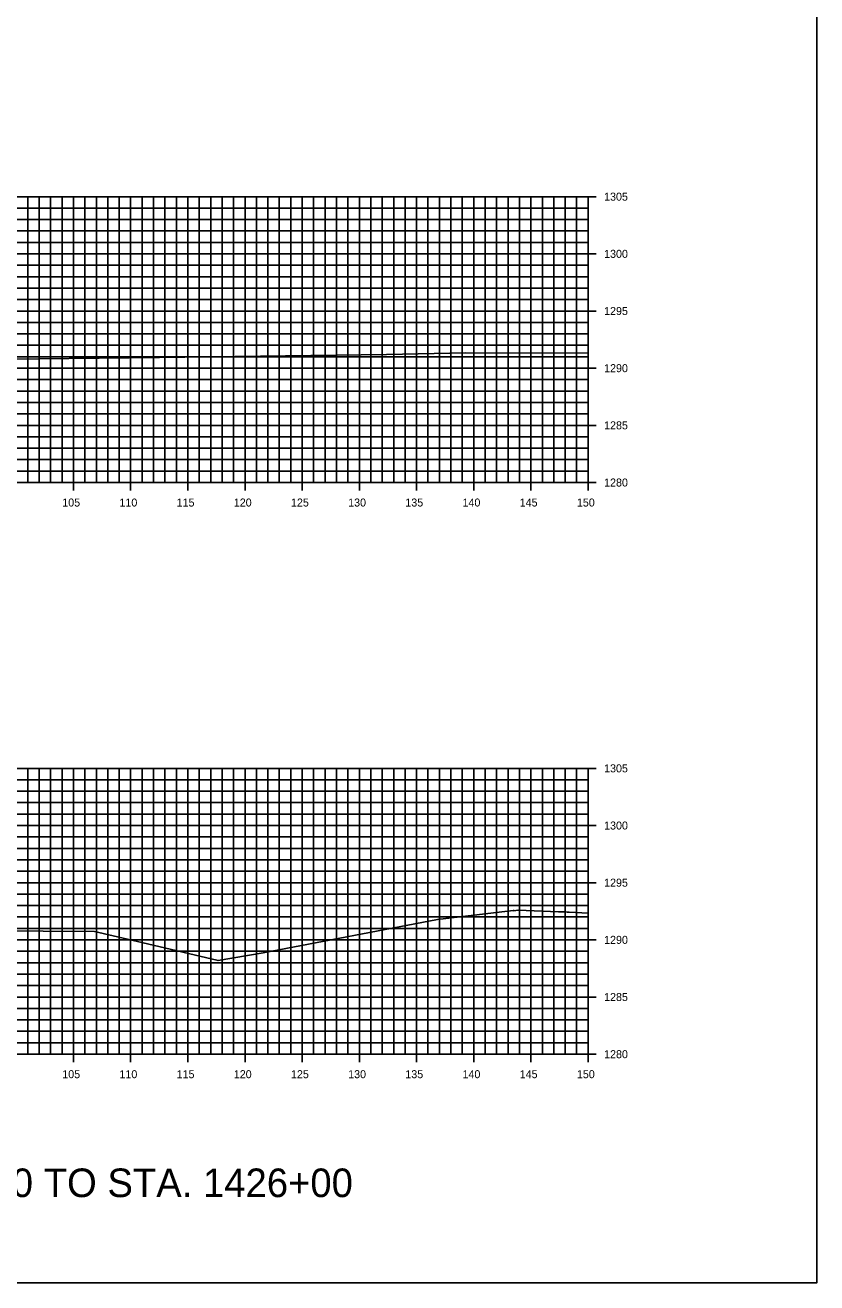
# Model space of a CAD drawing. Extents: x 674939 to 678919, y 750652 to 765176.
# Drawn here: x 678849.3 to 678918.5, y 757822.6 to 757932.6 of the extents above; entities that cross this region are included whole.
import ezdxf

# ---------------------------------------------------------------- set-up
doc = ezdxf.new("R2010")
doc.units = 0
for name, color, linetype in [('R_Axis', 7, 'Continuous'), ('R_Axis Annot', 7, 'Continuous'), ('R_Draft', 7, 'Continuous'), ('R_Exist Surface', 7, 'Continuous'), ('R_Grid', 7, 'Continuous'), ('R_No Plot', 7, 'Continuous')]:
    doc.layers.add(name, color=color, linetype=linetype)

msp = doc.modelspace()

# ---------------------------------------------------------------- linework, layer by layer
at = {"layer": 'R_Axis'}
for p, q in [((678899.23, 757917.55), (678897.83, 757917.55)), ((678898.53, 757892.55), (678898.53, 757917.55)), ((678899.23, 757912.55), (678897.83, 757912.55)), ((678899.23, 757907.55), (678897.83, 757907.55)), ((678899.23, 757902.55), (678897.83, 757902.55)), ((678899.23, 757897.55), (678897.83, 757897.55)), ((678598.53, 757892.55), (678898.53, 757892.55)), ((678853.53, 757891.85), (678853.53, 757893.25)), ((678858.53, 757891.85), (678858.53, 757893.25)), ((678863.53, 757891.85), (678863.53, 757893.25)), ((678868.53, 757891.85), (678868.53, 757893.25)), ((678873.53, 757891.85), (678873.53, 757893.25)), ((678878.53, 757891.85), (678878.53, 757893.25)), ((678883.53, 757891.85), (678883.53, 757893.25)), ((678888.53, 757891.85), (678888.53, 757893.25)), ((678893.53, 757891.85), (678893.53, 757893.25)), ((678899.23, 757892.55), (678897.83, 757892.55)), ((678898.53, 757891.85), (678898.53, 757893.25)), ((678899.23, 757867.55), (678897.83, 757867.55)), ((678898.53, 757842.55), (678898.53, 757867.55)), ((678899.23, 757862.55), (678897.83, 757862.55)), ((678899.23, 757857.55), (678897.83, 757857.55)), ((678899.23, 757852.55), (678897.83, 757852.55)), ((678899.23, 757847.55), (678897.83, 757847.55)), ((678853.53, 757841.85), (678853.53, 757843.25)), ((678858.53, 757841.85), (678858.53, 757843.25)), ((678863.53, 757841.85), (678863.53, 757843.25)), ((678868.53, 757841.85), (678868.53, 757843.25)), ((678873.53, 757841.85), (678873.53, 757843.25)), ((678878.53, 757841.85), (678878.53, 757843.25)), ((678883.53, 757841.85), (678883.53, 757843.25)), ((678888.53, 757841.85), (678888.53, 757843.25)), ((678893.53, 757841.85), (678893.53, 757843.25)), ((678898.53, 757841.85), (678898.53, 757843.25)), ((678598.53, 757842.55), (678898.53, 757842.55)), ((678899.23, 757842.55), (678897.83, 757842.55))]:
    msp.add_line(p, q, dxfattribs=at)
at = {"layer": 'R_Exist Surface'}
for points in [[(678844.39, 757903.33), (678850.5, 757903.36), (678861.05, 757903.48), (678880.91, 757903.75), (678887.84, 757903.9), (678898.53, 757903.86)], [(678846.35, 757853.34), (678855.37, 757853.28), (678859.5, 757852.31), (678866.18, 757850.73), (678870.13, 757851.42), (678885.37, 757854.32), (678891.99, 757855.13), (678892.04, 757855.13), (678892.04, 757855.09), (678892.4, 757855.15), (678892.42, 757855.15), (678895.93, 757855.01), (678896.39, 757855), (678896.43, 757854.99), (678896.71, 757854.98), (678896.87, 757854.97), (678898.53, 757854.87)]]:
    msp.add_lwpolyline(points, dxfattribs=at)
at = {"layer": 'R_Grid'}
for p, q in [((678598.53, 757917.55), (678898.53, 757917.55)), ((678598.53, 757916.55), (678898.53, 757916.55)), ((678849.53, 757892.55), (678849.53, 757917.55)), ((678850.53, 757892.55), (678850.53, 757917.55)), ((678851.53, 757892.55), (678851.53, 757917.55)), ((678852.53, 757892.55), (678852.53, 757917.55)), ((678853.53, 757892.55), (678853.53, 757917.55)), ((678854.53, 757892.55), (678854.53, 757917.55)), ((678855.53, 757892.55), (678855.53, 757917.55)), ((678856.53, 757892.55), (678856.53, 757917.55)), ((678857.53, 757892.55), (678857.53, 757917.55)), ((678858.53, 757892.55), (678858.53, 757917.55)), ((678859.53, 757892.55), (678859.53, 757917.55)), ((678860.53, 757892.55), (678860.53, 757917.55)), ((678861.53, 757892.55), (678861.53, 757917.55)), ((678862.53, 757892.55), (678862.53, 757917.55)), ((678863.53, 757892.55), (678863.53, 757917.55)), ((678864.53, 757892.55), (678864.53, 757917.55)), ((678865.53, 757892.55), (678865.53, 757917.55)), ((678866.53, 757892.55), (678866.53, 757917.55)), ((678867.53, 757892.55), (678867.53, 757917.55)), ((678868.53, 757892.55), (678868.53, 757917.55)), ((678869.53, 757892.55), (678869.53, 757917.55)), ((678870.53, 757892.55), (678870.53, 757917.55)), ((678871.53, 757892.55), (678871.53, 757917.55)), ((678872.53, 757892.55), (678872.53, 757917.55)), ((678873.53, 757892.55), (678873.53, 757917.55)), ((678874.53, 757892.55), (678874.53, 757917.55)), ((678875.53, 757892.55), (678875.53, 757917.55)), ((678876.53, 757892.55), (678876.53, 757917.55)), ((678877.53, 757892.55), (678877.53, 757917.55)), ((678878.53, 757892.55), (678878.53, 757917.55)), ((678879.53, 757892.55), (678879.53, 757917.55)), ((678880.53, 757892.55), (678880.53, 757917.55)), ((678881.53, 757892.55), (678881.53, 757917.55)), ((678882.53, 757892.55), (678882.53, 757917.55)), ((678883.53, 757892.55), (678883.53, 757917.55)), ((678884.53, 757892.55), (678884.53, 757917.55)), ((678885.53, 757892.55), (678885.53, 757917.55)), ((678886.53, 757892.55), (678886.53, 757917.55)), ((678887.53, 757892.55), (678887.53, 757917.55)), ((678888.53, 757892.55), (678888.53, 757917.55)), ((678889.53, 757892.55), (678889.53, 757917.55)), ((678890.53, 757892.55), (678890.53, 757917.55)), ((678891.53, 757892.55), (678891.53, 757917.55)), ((678892.53, 757892.55), (678892.53, 757917.55)), ((678893.53, 757892.55), (678893.53, 757917.55)), ((678894.53, 757892.55), (678894.53, 757917.55)), ((678895.53, 757892.55), (678895.53, 757917.55)), ((678896.53, 757892.55), (678896.53, 757917.55)), ((678897.53, 757892.55), (678897.53, 757917.55)), ((678898.53, 757892.55), (678898.53, 757917.55)), ((678598.53, 757915.55), (678898.53, 757915.55)), ((678598.53, 757914.55), (678898.53, 757914.55)), ((678598.53, 757913.55), (678898.53, 757913.55)), ((678598.53, 757912.55), (678898.53, 757912.55)), ((678598.53, 757911.55), (678898.53, 757911.55)), ((678598.53, 757910.55), (678898.53, 757910.55)), ((678598.53, 757909.55), (678898.53, 757909.55)), ((678598.53, 757908.55), (678898.53, 757908.55)), ((678598.53, 757907.55), (678898.53, 757907.55)), ((678598.53, 757906.55), (678898.53, 757906.55)), ((678598.53, 757905.55), (678898.53, 757905.55)), ((678598.53, 757904.55), (678898.53, 757904.55)), ((678598.53, 757903.55), (678898.53, 757903.55)), ((678598.53, 757902.55), (678898.53, 757902.55)), ((678598.53, 757901.55), (678898.53, 757901.55)), ((678598.53, 757900.55), (678898.53, 757900.55)), ((678598.53, 757899.55), (678898.53, 757899.55)), ((678598.53, 757898.55), (678898.53, 757898.55)), ((678598.53, 757897.55), (678898.53, 757897.55)), ((678598.53, 757896.55), (678898.53, 757896.55)), ((678598.53, 757895.55), (678898.53, 757895.55)), ((678598.53, 757894.55), (678898.53, 757894.55)), ((678598.53, 757893.55), (678898.53, 757893.55)), ((678598.53, 757892.55), (678898.53, 757892.55)), ((678598.53, 757867.55), (678898.53, 757867.55)), ((678849.53, 757842.55), (678849.53, 757867.55)), ((678850.53, 757842.55), (678850.53, 757867.55)), ((678851.53, 757842.55), (678851.53, 757867.55)), ((678852.53, 757842.55), (678852.53, 757867.55)), ((678853.53, 757842.55), (678853.53, 757867.55)), ((678854.53, 757842.55), (678854.53, 757867.55)), ((678855.53, 757842.55), (678855.53, 757867.55)), ((678856.53, 757842.55), (678856.53, 757867.55)), ((678857.53, 757842.55), (678857.53, 757867.55)), ((678858.53, 757842.55), (678858.53, 757867.55)), ((678859.53, 757842.55), (678859.53, 757867.55)), ((678860.53, 757842.55), (678860.53, 757867.55)), ((678861.53, 757842.55), (678861.53, 757867.55)), ((678862.53, 757842.55), (678862.53, 757867.55)), ((678863.53, 757842.55), (678863.53, 757867.55)), ((678864.53, 757842.55), (678864.53, 757867.55)), ((678865.53, 757842.55), (678865.53, 757867.55)), ((678866.53, 757842.55), (678866.53, 757867.55)), ((678867.53, 757842.55), (678867.53, 757867.55)), ((678868.53, 757842.55), (678868.53, 757867.55)), ((678869.53, 757842.55), (678869.53, 757867.55)), ((678870.53, 757842.55), (678870.53, 757867.55)), ((678871.53, 757842.55), (678871.53, 757867.55)), ((678872.53, 757842.55), (678872.53, 757867.55)), ((678873.53, 757842.55), (678873.53, 757867.55)), ((678874.53, 757842.55), (678874.53, 757867.55)), ((678875.53, 757842.55), (678875.53, 757867.55)), ((678876.53, 757842.55), (678876.53, 757867.55)), ((678877.53, 757842.55), (678877.53, 757867.55)), ((678878.53, 757842.55), (678878.53, 757867.55)), ((678879.53, 757842.55), (678879.53, 757867.55)), ((678880.53, 757842.55), (678880.53, 757867.55)), ((678881.53, 757842.55), (678881.53, 757867.55)), ((678882.53, 757842.55), (678882.53, 757867.55)), ((678883.53, 757842.55), (678883.53, 757867.55)), ((678884.53, 757842.55), (678884.53, 757867.55)), ((678885.53, 757842.55), (678885.53, 757867.55)), ((678886.53, 757842.55), (678886.53, 757867.55)), ((678887.53, 757842.55), (678887.53, 757867.55)), ((678888.53, 757842.55), (678888.53, 757867.55)), ((678889.53, 757842.55), (678889.53, 757867.55)), ((678890.53, 757842.55), (678890.53, 757867.55)), ((678891.53, 757842.55), (678891.53, 757867.55)), ((678892.53, 757842.55), (678892.53, 757867.55)), ((678893.53, 757842.55), (678893.53, 757867.55)), ((678894.53, 757842.55), (678894.53, 757867.55)), ((678895.53, 757842.55), (678895.53, 757867.55)), ((678896.53, 757842.55), (678896.53, 757867.55)), ((678897.53, 757842.55), (678897.53, 757867.55)), ((678898.53, 757842.55), (678898.53, 757867.55)), ((678598.53, 757866.55), (678898.53, 757866.55)), ((678598.53, 757865.55), (678898.53, 757865.55)), ((678598.53, 757864.55), (678898.53, 757864.55)), ((678598.53, 757863.55), (678898.53, 757863.55)), ((678598.53, 757862.55), (678898.53, 757862.55)), ((678598.53, 757861.55), (678898.53, 757861.55)), ((678598.53, 757860.55), (678898.53, 757860.55)), ((678598.53, 757859.55), (678898.53, 757859.55)), ((678598.53, 757858.55), (678898.53, 757858.55)), ((678598.53, 757857.55), (678898.53, 757857.55)), ((678598.53, 757856.55), (678898.53, 757856.55)), ((678598.53, 757855.55), (678898.53, 757855.55)), ((678598.53, 757854.55), (678898.53, 757854.55)), ((678598.53, 757853.55), (678898.53, 757853.55)), ((678598.53, 757852.55), (678898.53, 757852.55)), ((678598.53, 757851.55), (678898.53, 757851.55)), ((678598.53, 757850.55), (678898.53, 757850.55)), ((678598.53, 757849.55), (678898.53, 757849.55)), ((678598.53, 757848.55), (678898.53, 757848.55)), ((678598.53, 757847.55), (678898.53, 757847.55)), ((678598.53, 757846.55), (678898.53, 757846.55)), ((678598.53, 757845.55), (678898.53, 757845.55)), ((678598.53, 757844.55), (678898.53, 757844.55)), ((678598.53, 757843.55), (678898.53, 757843.55)), ((678598.53, 757842.55), (678898.53, 757842.55))]:
    msp.add_line(p, q, dxfattribs=at)
at = {"layer": 'R_No Plot'}
msp.add_lwpolyline([(678578.53, 757822.55), (678918.53, 757822.55), (678918.53, 758042.55), (678578.53, 758042.55)], close=True, dxfattribs=at)

# ---------------------------------------------------------------- texts
at = {"layer": 'R_Axis Annot'}
for s, p in [('1305', (678899.93, 757917.2)), ('1300', (678899.93, 757912.2)), ('1295', (678899.93, 757907.2)), ('1290', (678899.93, 757902.2)), ('1285', (678899.93, 757897.2)), ('1280', (678899.93, 757892.2)), ('105', (678852.55, 757890.45)), ('110', (678857.55, 757890.45)), ('115', (678862.55, 757890.45)), ('120', (678867.55, 757890.45)), ('125', (678872.55, 757890.45)), ('130', (678877.55, 757890.45)), ('135', (678882.55, 757890.45)), ('140', (678887.55, 757890.45)), ('145', (678892.55, 757890.45)), ('150', (678897.55, 757890.45)), ('1305', (678899.93, 757867.2)), ('1300', (678899.93, 757862.2)), ('1295', (678899.93, 757857.2)), ('1290', (678899.93, 757852.2)), ('1285', (678899.93, 757847.2)), ('1280', (678899.93, 757842.2)), ('105', (678852.55, 757840.45)), ('110', (678857.55, 757840.45)), ('115', (678862.55, 757840.45)), ('120', (678867.55, 757840.45)), ('125', (678872.55, 757840.45)), ('130', (678877.55, 757840.45)), ('135', (678882.55, 757840.45)), ('140', (678887.55, 757840.45)), ('145', (678892.55, 757840.45)), ('150', (678897.55, 757840.45))]:
    msp.add_text(s, height=0.7, dxfattribs=at).set_placement(p)
at = {"layer": 'R_Draft'}
msp.add_text('STA. 1423+00 TO STA. 1426+00', height=2.5, dxfattribs=at).set_placement((678828.53, 757830.05))

doc.saveas('drawing.dxf')
